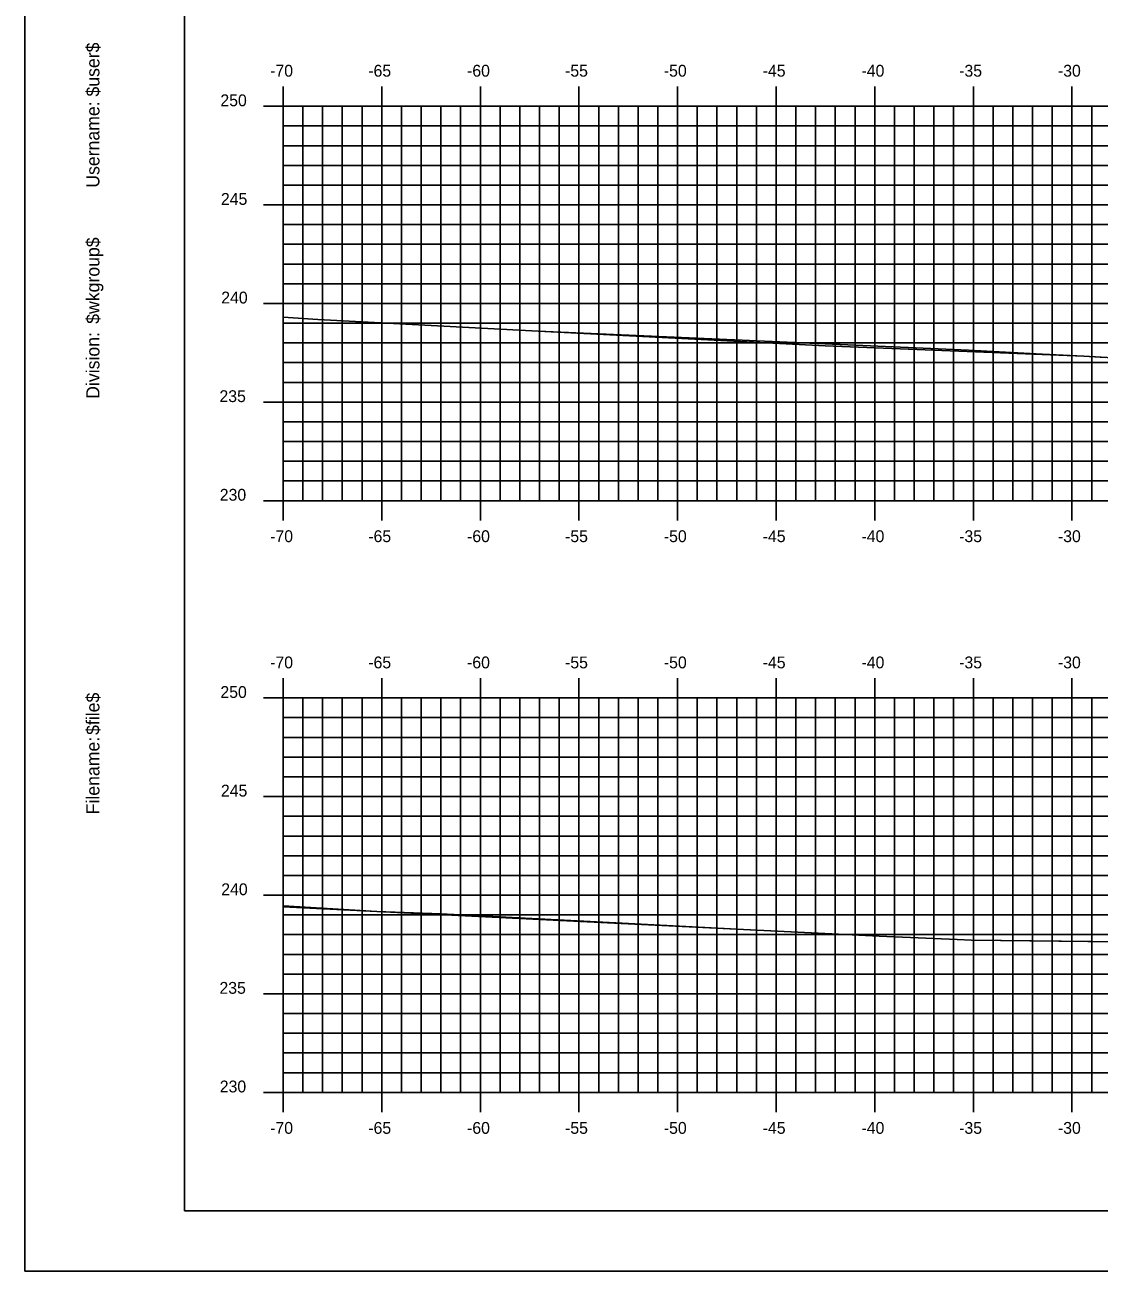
# Model space of a CAD drawing. Extents: x 1168600 to 1177589, y 610178 to 611246.
# Drawn here: x 1172219.5 to 1172273.9, y 610900.5 to 610963.7 of the extents above; entities that cross this region are included whole.
import ezdxf

# ---------------------------------------------------------------- set-up
doc = ezdxf.new("R2010")
doc.units = 0
for name, color, linetype in [('_Construction', 7, 'Continuous'), ('_Station Equation', 7, 'Continuous'), ('H_V ANNOTATION', 7, 'Continuous'), ('MAJOR', 7, 'Continuous'), ('MINOR', 7, 'Continuous')]:
    doc.layers.add(name, color=color, linetype=linetype)

msp = doc.modelspace()

# ---------------------------------------------------------------- linework, layer by layer
at = {"layer": '_Construction'}
for p, q in [((1172227.558, 611008.596), (1172227.558, 610903.596)), ((1172227.558, 610903.596), (1172387.558, 610903.596))]:
    msp.add_line(p, q, dxfattribs=at)
msp.add_lwpolyline([(1172219.465, 610900.537), (1172389.465, 610900.537), (1172389.465, 611010.537), (1172219.465, 611010.537)], close=True, dxfattribs=at)
at = {"layer": '_Station Equation'}
for points in [[(1172232.558, 610948.9), (1172234.32, 610948.785), (1172245.487, 610948.189), (1172260.047, 610947.453), (1172273.167, 610946.923), (1172286.766, 610946.146), (1172294.226, 610946.062), (1172301.421, 610945.264), (1172304.907, 610945.086), (1172324.388, 610950.221), (1172327.782, 610951.121), (1172329.545, 610951.474)], [(1172232.558, 610948.9), (1172234.319, 610948.785), (1172245.487, 610948.189), (1172267.306, 610947.221), (1172271.059, 610947.03), (1172273.167, 610946.923), (1172274.255, 610946.861)], [(1172232.558, 610919.059), (1172237.308, 610918.767), (1172262.777, 610917.514), (1172266.734, 610917.354), (1172267.467, 610917.312), (1172290.286, 610917.053), (1172291.52, 610916.916), (1172302.115, 610916.375), (1172306.123, 610917.432), (1172319.555, 610920.997), (1172321.544, 610921.395), (1172321.591, 610921.404), (1172322.219, 610921.483), (1172322.595, 610921.525), (1172323.985, 610921.745), (1172326.823, 610921.825), (1172328.352, 610921.866), (1172332.716, 610921.887)], [(1172232.558, 610918.999), (1172237.308, 610918.767), (1172240.552, 610918.648), (1172247.811, 610918.271), (1172255.566, 610917.869), (1172262.778, 610917.514), (1172266.734, 610917.354), (1172267.467, 610917.312), (1172276.322, 610917.212)]]:
    msp.add_lwpolyline(points, dxfattribs=at)
at = {"layer": 'MAJOR'}
for p, q in [((1172232.558, 610960.598), (1172232.558, 610959.596)), ((1172237.558, 610960.598), (1172237.558, 610959.596)), ((1172242.558, 610960.598), (1172242.558, 610959.596)), ((1172247.558, 610960.598), (1172247.558, 610959.596)), ((1172252.558, 610960.598), (1172252.558, 610959.596)), ((1172257.558, 610960.598), (1172257.558, 610959.596)), ((1172262.558, 610960.598), (1172262.558, 610959.596)), ((1172267.558, 610960.598), (1172267.558, 610959.596)), ((1172272.558, 610960.598), (1172272.558, 610959.596)), ((1172231.556, 610959.596), (1172232.558, 610959.596)), ((1172232.558, 610959.596), (1172372.558, 610959.596)), ((1172232.558, 610939.596), (1172232.558, 610959.596)), ((1172232.558, 610939.596), (1172232.558, 610959.596)), ((1172232.558, 610959.596), (1172372.558, 610959.596)), ((1172237.558, 610939.596), (1172237.558, 610959.596)), ((1172242.558, 610939.596), (1172242.558, 610959.596)), ((1172247.558, 610939.596), (1172247.558, 610959.596)), ((1172252.558, 610939.596), (1172252.558, 610959.596)), ((1172257.558, 610939.596), (1172257.558, 610959.596)), ((1172262.558, 610939.596), (1172262.558, 610959.596)), ((1172267.558, 610939.596), (1172267.558, 610959.596)), ((1172272.558, 610939.596), (1172272.558, 610959.596)), ((1172231.556, 610954.596), (1172232.558, 610954.596)), ((1172232.558, 610954.596), (1172372.558, 610954.596)), ((1172231.556, 610949.596), (1172232.558, 610949.596)), ((1172232.558, 610949.596), (1172372.558, 610949.596)), ((1172231.556, 610944.596), (1172232.558, 610944.596)), ((1172232.558, 610944.596), (1172372.558, 610944.596)), ((1172231.556, 610939.596), (1172232.558, 610939.596)), ((1172232.558, 610939.596), (1172372.558, 610939.596)), ((1172232.558, 610939.596), (1172372.558, 610939.596)), ((1172232.558, 610938.594), (1172232.558, 610939.596)), ((1172237.558, 610938.594), (1172237.558, 610939.596)), ((1172242.558, 610938.594), (1172242.558, 610939.596)), ((1172247.558, 610938.594), (1172247.558, 610939.596)), ((1172252.558, 610938.594), (1172252.558, 610939.596)), ((1172257.558, 610938.594), (1172257.558, 610939.596)), ((1172262.558, 610938.594), (1172262.558, 610939.596)), ((1172267.558, 610938.594), (1172267.558, 610939.596)), ((1172272.558, 610938.594), (1172272.558, 610939.596)), ((1172232.558, 610930.598), (1172232.558, 610929.596)), ((1172237.558, 610930.598), (1172237.558, 610929.596)), ((1172242.558, 610930.598), (1172242.558, 610929.596)), ((1172247.558, 610930.598), (1172247.558, 610929.596)), ((1172252.558, 610930.598), (1172252.558, 610929.596)), ((1172257.558, 610930.598), (1172257.558, 610929.596)), ((1172262.558, 610930.598), (1172262.558, 610929.596)), ((1172267.558, 610930.598), (1172267.558, 610929.596)), ((1172272.558, 610930.598), (1172272.558, 610929.596)), ((1172231.556, 610929.596), (1172232.558, 610929.596)), ((1172232.558, 610929.596), (1172372.558, 610929.596)), ((1172232.558, 610909.596), (1172232.558, 610929.596)), ((1172232.558, 610909.596), (1172232.558, 610929.596)), ((1172232.558, 610929.596), (1172372.558, 610929.596)), ((1172237.558, 610909.596), (1172237.558, 610929.596)), ((1172242.558, 610909.596), (1172242.558, 610929.596)), ((1172247.558, 610909.596), (1172247.558, 610929.596)), ((1172252.558, 610909.596), (1172252.558, 610929.596)), ((1172257.558, 610909.596), (1172257.558, 610929.596)), ((1172262.558, 610909.596), (1172262.558, 610929.596)), ((1172267.558, 610909.596), (1172267.558, 610929.596)), ((1172272.558, 610909.596), (1172272.558, 610929.596)), ((1172231.556, 610924.596), (1172232.558, 610924.596)), ((1172232.558, 610924.596), (1172372.558, 610924.596)), ((1172231.556, 610919.596), (1172232.558, 610919.596)), ((1172232.558, 610919.596), (1172372.558, 610919.596)), ((1172231.556, 610914.596), (1172232.558, 610914.596)), ((1172232.558, 610914.596), (1172372.558, 610914.596)), ((1172231.556, 610909.596), (1172232.558, 610909.596)), ((1172232.558, 610909.596), (1172372.558, 610909.596)), ((1172232.558, 610909.596), (1172372.558, 610909.596)), ((1172232.558, 610908.594), (1172232.558, 610909.596)), ((1172237.558, 610908.594), (1172237.558, 610909.596)), ((1172242.558, 610908.594), (1172242.558, 610909.596)), ((1172247.558, 610908.594), (1172247.558, 610909.596)), ((1172252.558, 610908.594), (1172252.558, 610909.596)), ((1172257.558, 610908.594), (1172257.558, 610909.596)), ((1172262.558, 610908.594), (1172262.558, 610909.596)), ((1172267.558, 610908.594), (1172267.558, 610909.596)), ((1172272.558, 610908.594), (1172272.558, 610909.596))]:
    msp.add_line(p, q, dxfattribs=at)
at = {"layer": 'MINOR'}
for p, q in [((1172233.558, 610939.596), (1172233.558, 610959.596)), ((1172234.558, 610939.596), (1172234.558, 610959.596)), ((1172235.558, 610939.596), (1172235.558, 610959.596)), ((1172236.558, 610939.596), (1172236.558, 610959.596)), ((1172238.558, 610939.596), (1172238.558, 610959.596)), ((1172239.558, 610939.596), (1172239.558, 610959.596)), ((1172240.558, 610939.596), (1172240.558, 610959.596)), ((1172241.558, 610939.596), (1172241.558, 610959.596)), ((1172243.558, 610939.596), (1172243.558, 610959.596)), ((1172244.558, 610939.596), (1172244.558, 610959.596)), ((1172245.558, 610939.596), (1172245.558, 610959.596)), ((1172246.558, 610939.596), (1172246.558, 610959.596)), ((1172248.558, 610939.596), (1172248.558, 610959.596)), ((1172249.558, 610939.596), (1172249.558, 610959.596)), ((1172250.558, 610939.596), (1172250.558, 610959.596)), ((1172251.558, 610939.596), (1172251.558, 610959.596)), ((1172253.558, 610939.596), (1172253.558, 610959.596)), ((1172254.558, 610939.596), (1172254.558, 610959.596)), ((1172255.558, 610939.596), (1172255.558, 610959.596)), ((1172256.558, 610939.596), (1172256.558, 610959.596)), ((1172258.558, 610939.596), (1172258.558, 610959.596)), ((1172259.558, 610939.596), (1172259.558, 610959.596)), ((1172260.558, 610939.596), (1172260.558, 610959.596)), ((1172261.558, 610939.596), (1172261.558, 610959.596)), ((1172263.558, 610939.596), (1172263.558, 610959.596)), ((1172264.558, 610939.596), (1172264.558, 610959.596)), ((1172265.558, 610939.596), (1172265.558, 610959.596)), ((1172266.558, 610939.596), (1172266.558, 610959.596)), ((1172268.558, 610939.596), (1172268.558, 610959.596)), ((1172269.558, 610939.596), (1172269.558, 610959.596)), ((1172270.558, 610939.596), (1172270.558, 610959.596)), ((1172271.558, 610939.596), (1172271.558, 610959.596)), ((1172273.558, 610939.596), (1172273.558, 610959.596)), ((1172232.558, 610958.596), (1172372.558, 610958.596)), ((1172232.558, 610958.596), (1172233.56, 610958.596)), ((1172232.558, 610957.596), (1172372.558, 610957.596)), ((1172232.558, 610957.596), (1172233.56, 610957.596)), ((1172232.558, 610956.596), (1172372.558, 610956.596)), ((1172232.558, 610956.596), (1172233.56, 610956.596)), ((1172232.558, 610955.596), (1172372.558, 610955.596)), ((1172232.558, 610955.596), (1172233.56, 610955.596)), ((1172232.558, 610953.596), (1172372.558, 610953.596)), ((1172232.558, 610953.596), (1172233.56, 610953.596)), ((1172232.558, 610952.596), (1172372.558, 610952.596)), ((1172232.558, 610952.596), (1172233.56, 610952.596)), ((1172232.558, 610951.596), (1172372.558, 610951.596)), ((1172232.558, 610951.596), (1172233.56, 610951.596)), ((1172232.558, 610950.596), (1172372.558, 610950.596)), ((1172232.558, 610950.596), (1172233.56, 610950.596)), ((1172232.558, 610948.596), (1172372.558, 610948.596)), ((1172232.558, 610948.596), (1172233.56, 610948.596)), ((1172232.558, 610947.596), (1172372.558, 610947.596)), ((1172232.558, 610947.596), (1172233.56, 610947.596)), ((1172232.558, 610946.596), (1172372.558, 610946.596)), ((1172232.558, 610946.596), (1172233.56, 610946.596)), ((1172232.558, 610945.596), (1172372.558, 610945.596)), ((1172232.558, 610945.596), (1172233.56, 610945.596)), ((1172232.558, 610943.596), (1172372.558, 610943.596)), ((1172232.558, 610943.596), (1172233.56, 610943.596)), ((1172232.558, 610942.596), (1172372.558, 610942.596)), ((1172232.558, 610942.596), (1172233.56, 610942.596)), ((1172232.558, 610941.596), (1172372.558, 610941.596)), ((1172232.558, 610941.596), (1172233.56, 610941.596)), ((1172232.558, 610940.596), (1172372.558, 610940.596)), ((1172232.558, 610940.596), (1172233.56, 610940.596)), ((1172233.558, 610909.596), (1172233.558, 610929.596)), ((1172234.558, 610909.596), (1172234.558, 610929.596)), ((1172235.558, 610909.596), (1172235.558, 610929.596)), ((1172236.558, 610909.596), (1172236.558, 610929.596)), ((1172238.558, 610909.596), (1172238.558, 610929.596)), ((1172239.558, 610909.596), (1172239.558, 610929.596)), ((1172240.558, 610909.596), (1172240.558, 610929.596)), ((1172241.558, 610909.596), (1172241.558, 610929.596)), ((1172243.558, 610909.596), (1172243.558, 610929.596)), ((1172244.558, 610909.596), (1172244.558, 610929.596)), ((1172245.558, 610909.596), (1172245.558, 610929.596)), ((1172246.558, 610909.596), (1172246.558, 610929.596)), ((1172248.558, 610909.596), (1172248.558, 610929.596)), ((1172249.558, 610909.596), (1172249.558, 610929.596)), ((1172250.558, 610909.596), (1172250.558, 610929.596)), ((1172251.558, 610909.596), (1172251.558, 610929.596)), ((1172253.558, 610909.596), (1172253.558, 610929.596)), ((1172254.558, 610909.596), (1172254.558, 610929.596)), ((1172255.558, 610909.596), (1172255.558, 610929.596)), ((1172256.558, 610909.596), (1172256.558, 610929.596)), ((1172258.558, 610909.596), (1172258.558, 610929.596)), ((1172259.558, 610909.596), (1172259.558, 610929.596)), ((1172260.558, 610909.596), (1172260.558, 610929.596)), ((1172261.558, 610909.596), (1172261.558, 610929.596)), ((1172263.558, 610909.596), (1172263.558, 610929.596)), ((1172264.558, 610909.596), (1172264.558, 610929.596)), ((1172265.558, 610909.596), (1172265.558, 610929.596)), ((1172266.558, 610909.596), (1172266.558, 610929.596)), ((1172268.558, 610909.596), (1172268.558, 610929.596)), ((1172269.558, 610909.596), (1172269.558, 610929.596)), ((1172270.558, 610909.596), (1172270.558, 610929.596)), ((1172271.558, 610909.596), (1172271.558, 610929.596)), ((1172273.558, 610909.596), (1172273.558, 610929.596)), ((1172232.558, 610928.596), (1172372.558, 610928.596)), ((1172232.558, 610928.596), (1172233.56, 610928.596)), ((1172232.558, 610927.596), (1172372.558, 610927.596)), ((1172232.558, 610927.596), (1172233.56, 610927.596)), ((1172232.558, 610926.596), (1172372.558, 610926.596)), ((1172232.558, 610926.596), (1172233.56, 610926.596)), ((1172232.558, 610925.596), (1172372.558, 610925.596)), ((1172232.558, 610925.596), (1172233.56, 610925.596)), ((1172232.558, 610923.596), (1172372.558, 610923.596)), ((1172232.558, 610923.596), (1172233.56, 610923.596)), ((1172232.558, 610922.596), (1172372.558, 610922.596)), ((1172232.558, 610922.596), (1172233.56, 610922.596)), ((1172232.558, 610921.596), (1172372.558, 610921.596)), ((1172232.558, 610921.596), (1172233.56, 610921.596)), ((1172232.558, 610920.596), (1172372.558, 610920.596)), ((1172232.558, 610920.596), (1172233.56, 610920.596)), ((1172232.558, 610918.596), (1172372.558, 610918.596)), ((1172232.558, 610918.596), (1172233.56, 610918.596)), ((1172232.558, 610917.596), (1172372.558, 610917.596)), ((1172232.558, 610917.596), (1172233.56, 610917.596)), ((1172232.558, 610916.596), (1172372.558, 610916.596)), ((1172232.558, 610916.596), (1172233.56, 610916.596)), ((1172232.558, 610915.596), (1172372.558, 610915.596)), ((1172232.558, 610915.596), (1172233.56, 610915.596)), ((1172232.558, 610913.596), (1172372.558, 610913.596)), ((1172232.558, 610913.596), (1172233.56, 610913.596)), ((1172232.558, 610912.596), (1172372.558, 610912.596)), ((1172232.558, 610912.596), (1172233.56, 610912.596)), ((1172232.558, 610911.596), (1172372.558, 610911.596)), ((1172232.558, 610911.596), (1172233.56, 610911.596)), ((1172232.558, 610910.596), (1172372.558, 610910.596)), ((1172232.558, 610910.596), (1172233.56, 610910.596))]:
    msp.add_line(p, q, dxfattribs=at)

# ---------------------------------------------------------------- texts
at = {"layer": '_Construction'}
for s, p in [('$user$', (1172223.243, 610960.088)), ('Username:', (1172223.243, 610955.464)), ('$wkgroup$', (1172223.243, 610948.566)), ('Division:', (1172223.243, 610944.762)), ('$file$', (1172223.243, 610927.722)), ('Filename:', (1172223.243, 610923.695))]:
    msp.add_text(s, height=0.6696, rotation=90, dxfattribs=at).set_placement(p)
at = {"layer": 'H_V ANNOTATION'}
for s, p in [('-70', (1172231.9, 610961.096)), ('-65', (1172236.876, 610961.096)), ('-60', (1172241.884, 610961.096)), ('-55', (1172246.854, 610961.096)), ('-50', (1172251.862, 610961.096)), ('-45', (1172256.876, 610961.096)), ('-40', (1172261.884, 610961.096)), ('-35', (1172266.838, 610961.096)), ('-30', (1172271.846, 610961.096)), ('250', (1172229.377, 610959.596)), ('245', (1172229.404, 610954.596)), ('240', (1172229.42, 610949.596)), ('235', (1172229.329, 610944.596)), ('230', (1172229.345, 610939.596)), ('-70', (1172231.9, 610937.496)), ('-65', (1172236.876, 610937.496)), ('-60', (1172241.884, 610937.496)), ('-55', (1172246.854, 610937.496)), ('-50', (1172251.862, 610937.496)), ('-45', (1172256.876, 610937.496)), ('-40', (1172261.884, 610937.496)), ('-35', (1172266.838, 610937.496)), ('-30', (1172271.846, 610937.496)), ('-70', (1172231.9, 610931.096)), ('-65', (1172236.876, 610931.096)), ('-60', (1172241.884, 610931.096)), ('-55', (1172246.854, 610931.096)), ('-50', (1172251.862, 610931.096)), ('-45', (1172256.876, 610931.096)), ('-40', (1172261.884, 610931.096)), ('-35', (1172266.838, 610931.096)), ('-30', (1172271.846, 610931.096)), ('250', (1172229.377, 610929.596)), ('245', (1172229.404, 610924.596)), ('240', (1172229.42, 610919.596)), ('235', (1172229.329, 610914.596)), ('230', (1172229.345, 610909.596)), ('-70', (1172231.9, 610907.496)), ('-65', (1172236.876, 610907.496)), ('-60', (1172241.884, 610907.496)), ('-55', (1172246.854, 610907.496)), ('-50', (1172251.862, 610907.496)), ('-45', (1172256.876, 610907.496)), ('-40', (1172261.884, 610907.496)), ('-35', (1172266.838, 610907.496)), ('-30', (1172271.846, 610907.496))]:
    msp.add_text(s, height=0.6, dxfattribs=at).set_placement(p)

doc.saveas('drawing.dxf')
